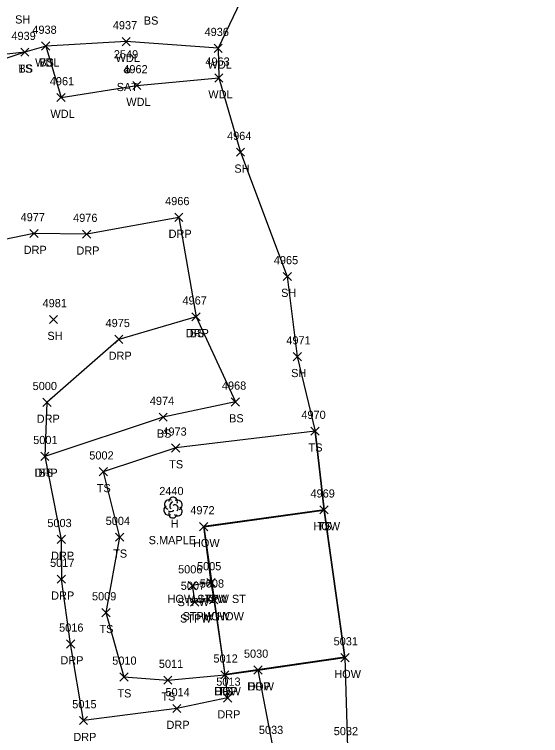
# Model space of a CAD drawing. Extents: x 1439173 to 1457902, y 641926 to 659889.
# Drawn here: x 1448039.8 to 1448168.5, y 648144.6 to 648320.9 of the extents above; entities that cross this region are included whole.
import ezdxf

# ---------------------------------------------------------------- set-up
doc = ezdxf.new("R2010")
doc.units = 0
for name, color, linetype in [('L_A', 7, 'Continuous'), ('L_C', 7, 'Continuous'), ('L_I', 7, 'Continuous'), ('L_TIC', 7, 'Continuous'), ('LANT', 7, 'Continuous'), ('LAWA', 7, 'Continuous'), ('LBC', 7, 'Continuous'), ('LBF', 7, 'Continuous'), ('LELB', 7, 'Continuous'), ('Level 5', 7, 'Continuous'), ('LSOGP', 7, 'Continuous'), ('LTD', 7, 'Continuous'), ('R_A', 7, 'Continuous'), ('R_I', 7, 'Continuous'), ('R_TIC', 7, 'Continuous'), ('RDP', 7, 'Continuous')]:
    doc.layers.add(name, color=color, linetype=linetype)

msp = doc.modelspace()

# ---------------------------------------------------------------- linework, layer by layer
at = {"layer": 'L_TIC'}
for points in [[(1448046.42, 648312.18), (1448048.42, 648314.18)], [(1448048.42, 648312.18), (1448046.42, 648314.18)], [(1448046.42, 648312.18), (1448048.42, 648314.18)], [(1448048.42, 648312.18), (1448046.42, 648314.18)], [(1448066.11, 648313.27), (1448068.11, 648315.27)], [(1448068.11, 648313.27), (1448066.11, 648315.27)], [(1448088.6, 648311.64), (1448090.6, 648313.64)], [(1448090.6, 648311.64), (1448088.6, 648313.64)], [(1448041.31, 648310.67), (1448043.31, 648312.67)], [(1448043.31, 648310.67), (1448041.31, 648312.67)], [(1448041.31, 648310.67), (1448043.31, 648312.67)], [(1448043.31, 648310.67), (1448041.31, 648312.67)], [(1448088.79, 648304.39), (1448090.79, 648306.39)], [(1448090.79, 648304.39), (1448088.79, 648306.39)], [(1448068.72, 648302.53), (1448070.72, 648304.53)], [(1448070.72, 648302.53), (1448068.72, 648304.53)], [(1448050.17, 648299.6), (1448052.17, 648301.6)], [(1448052.17, 648299.6), (1448050.17, 648301.6)], [(1448094.09, 648286.22), (1448096.09, 648288.22)], [(1448096.09, 648286.22), (1448094.09, 648288.22)], [(1448105.53, 648255.84), (1448107.53, 648257.84)], [(1448107.53, 648255.84), (1448105.53, 648257.84)], [(1448048.35, 648245.32), (1448050.35, 648247.32)], [(1448050.35, 648245.32), (1448048.35, 648247.32)], [(1448083.2, 648245.98), (1448085.2, 648247.98)], [(1448085.2, 648245.98), (1448083.2, 648247.98)], [(1448107.98, 648236.23), (1448109.98, 648238.23)], [(1448109.98, 648236.23), (1448107.98, 648238.23)], [(1448092.83, 648225.16), (1448094.83, 648227.16)], [(1448094.83, 648225.16), (1448092.83, 648227.16)], [(1448075.16, 648221.43), (1448077.16, 648223.43)], [(1448077.16, 648221.43), (1448075.16, 648223.43)], [(1448112.32, 648218.02), (1448114.32, 648220.02)], [(1448114.32, 648218.02), (1448112.32, 648220.02)], [(1448078.22, 648213.92), (1448080.22, 648215.92)], [(1448080.22, 648213.92), (1448078.22, 648215.92)], [(1448046.22, 648211.86), (1448048.22, 648213.86)], [(1448048.22, 648211.86), (1448046.22, 648213.86)], [(1448060.51, 648208.09), (1448062.51, 648210.09)], [(1448062.51, 648208.09), (1448060.51, 648210.09)], [(1448114.52, 648198.78), (1448116.52, 648200.78)], [(1448116.52, 648198.78), (1448114.52, 648200.78)], [(1448114.52, 648198.78), (1448116.52, 648200.78)], [(1448116.52, 648198.78), (1448114.52, 648200.78)], [(1448114.52, 648198.78), (1448116.52, 648200.78)], [(1448116.52, 648198.78), (1448114.52, 648200.78)], [(1448085.06, 648194.68), (1448087.06, 648196.68)], [(1448087.06, 648194.68), (1448085.06, 648196.68)], [(1448064.51, 648192.08), (1448066.51, 648194.08)], [(1448066.51, 648192.08), (1448064.51, 648194.08)], [(1448082.28, 648180.24), (1448084.28, 648182.24)], [(1448084.28, 648180.24), (1448082.28, 648182.24)], [(1448086.86, 648181), (1448088.86, 648183)], [(1448088.86, 648181), (1448086.86, 648183)], [(1448086.86, 648181), (1448088.86, 648183)], [(1448088.86, 648181), (1448086.86, 648183)], [(1448082.88, 648176.22), (1448084.88, 648178.22)], [(1448084.88, 648176.22), (1448082.88, 648178.22)], [(1448087.52, 648176.76), (1448089.52, 648178.76)], [(1448089.52, 648176.76), (1448087.52, 648178.76)], [(1448087.52, 648176.76), (1448089.52, 648178.76)], [(1448089.52, 648176.76), (1448087.52, 648178.76)], [(1448061.17, 648173.64), (1448063.17, 648175.64)], [(1448063.17, 648173.64), (1448061.17, 648175.64)], [(1448119.63, 648162.64), (1448121.63, 648164.64)], [(1448121.63, 648162.64), (1448119.63, 648164.64)], [(1448119.63, 648162.64), (1448121.63, 648164.64)], [(1448121.63, 648162.64), (1448119.63, 648164.64)], [(1448090.23, 648158.43), (1448092.23, 648160.43)], [(1448092.23, 648158.43), (1448090.23, 648160.43)], [(1448090.23, 648158.43), (1448092.23, 648160.43)], [(1448092.23, 648158.43), (1448090.23, 648160.43)], [(1448098.34, 648159.61), (1448100.34, 648161.61)], [(1448100.34, 648159.61), (1448098.34, 648161.61)], [(1448065.56, 648157.91), (1448067.56, 648159.91)], [(1448067.56, 648157.91), (1448065.56, 648159.91)], [(1448076.31, 648157.13), (1448078.31, 648159.13)], [(1448078.31, 648157.13), (1448076.31, 648159.13)]]:
    msp.add_lwpolyline(points, dxfattribs=at)
at = {"layer": 'LANT'}
for radius in [0.625, 0.0833]:
    msp.add_circle((1448067.36, 648307.17), radius, dxfattribs=at)
at = {"layer": 'LAWA'}
msp.add_lwpolyline([(1448089.6, 648312.64), (1448067.11, 648314.27), (1448047.42, 648313.18), (1448051.17, 648300.6), (1448069.72, 648303.53), (1448089.79, 648305.39)], dxfattribs=at)
at = {"layer": 'LBC'}
for points in [[(1448115.52, 648199.78), (1448086.06, 648195.68), (1448087.86, 648182), (1448088.52, 648177.76), (1448091.23, 648159.43), (1448099.34, 648160.61), (1448120.63, 648163.64)], [(1448115.52, 648199.78), (1448120.63, 648163.64)]]:
    msp.add_lwpolyline(points, dxfattribs=at)
at = {"layer": 'LBF'}
msp.add_lwpolyline([(1448087.86, 648182), (1448083.28, 648181.24), (1448083.88, 648177.22), (1448088.52, 648177.76)], dxfattribs=at)
at = {"layer": 'LELB'}
for points in [[(1448047.42, 648313.18), (1448042.31, 648311.67), (1448027.18, 648306.63), (1448015.17, 648300.85), (1448008.82, 648293.69), (1448004.29, 648288.89), (1448001.08, 648296.99)], [(1448042.31, 648311.67), (1448026.04, 648309.89), (1448013.09, 648305.63), (1448006.45, 648295.86), (1448005.22, 648301.47)], [(1448084.2, 648246.98), (1448093.83, 648226.16), (1448076.16, 648222.43), (1448047.22, 648212.86)], [(1448115.52, 648199.78), (1448113.32, 648219.02), (1448079.22, 648214.92), (1448061.51, 648209.09), (1448065.51, 648193.08), (1448062.17, 648174.64), (1448066.56, 648158.91), (1448077.31, 648158.13), (1448091.23, 648159.43)]]:
    msp.add_lwpolyline(points, dxfattribs=at)
at = {"layer": 'Level 5'}
for p, q in [((1448086.18, 648195.6), (1448115.43, 648199.67)), ((1448115.43, 648199.67), (1448120.52, 648163.72)), ((1448091.32, 648159.55), (1448086.18, 648195.6)), ((1448120.52, 648163.72), (1448091.32, 648159.55)), ((1448091.32, 648159.55), (1448091.32, 648159.55))]:
    msp.add_line(p, q, dxfattribs=at)
at = {"layer": 'LSOGP'}
msp.add_lwpolyline([(1448106.97, 648348.98), (1448089.6, 648312.64), (1448089.79, 648305.39), (1448095.09, 648287.22), (1448106.53, 648256.84), (1448108.98, 648237.24), (1448113.32, 648219.02), (1448115.51, 648199.78), (1448120.64, 648163.64), (1448121.23, 648141.68), (1448127.06, 648100.78), (1448128.34, 648084.64), (1448131.51, 648066.63), (1448139.52, 648011.01), (1448159.84, 648012.29), (1448161.24, 648004.43), (1448162.63, 647996.57), (1448162.61, 647987.54), (1448162.59, 647978.52), (1448161.94, 647968.16), (1448168.49, 647958.6)], dxfattribs=at)
at = {"layer": 'LTD'}
msp.add_line((1448078.54, 648200.38), (1448078.54, 648200.38), dxfattribs=at)
msp.add_line((1448078.54, 648200.38), (1448078.54, 648200.38), dxfattribs=at)
msp.add_arc((1448078.59, 648201.81), 1.05, 335.5272, 180.9563, dxfattribs=at)
for centre, major_axis, ratio, start_param, end_param in [((1448077.46, 648199.67), (0.58, -1.04), 0.959034, 3.141593, 6.283185), ((1448077.75, 648201.04), (1.21, -0.51), 0.895232, 1.570796, 4.712389), ((1448078.34, 648200.84), (-0.208, -0.792), 0.645439, 3.141593, 6.283185), ((1448079.04, 648200.21), (-0.5, 0.667), 0.989748, 3.141593, 6.283185), ((1448079.59, 648200.96), (-1.14, -0.48), 0.949671, 1.570796, 4.712389), ((1448078.54, 648198.88), (0.26, 1.06), 0.942809, 1.570796, 4.712389), ((1448078.09, 648199.63), (-0.625, -0.083), 0.423636, 0, 3.141593), ((1448079.54, 648199.54), (-1.09, 0.79), 0.841452, 1.570796, 4.712389)]:
    msp.add_ellipse(centre, major_axis=major_axis, ratio=ratio, start_param=start_param, end_param=end_param, dxfattribs=at)
at = {"layer": 'R_TIC'}
for points in [[(1448079, 648270.28), (1448081, 648272.28)], [(1448081, 648270.28), (1448079, 648272.28)], [(1448079, 648270.28), (1448081, 648272.28)], [(1448081, 648270.28), (1448079, 648272.28)], [(1448043.55, 648266.35), (1448045.55, 648268.35)], [(1448045.55, 648266.35), (1448043.55, 648268.35)], [(1448056.45, 648266.18), (1448058.45, 648268.18)], [(1448058.45, 648266.18), (1448056.45, 648268.18)], [(1448083.2, 648245.98), (1448085.2, 648247.98)], [(1448085.2, 648245.98), (1448083.2, 648247.98)], [(1448064.33, 648240.46), (1448066.33, 648242.46)], [(1448066.33, 648240.46), (1448064.33, 648242.46)], [(1448046.74, 648225.06), (1448048.74, 648227.06)], [(1448048.74, 648225.06), (1448046.74, 648227.06)], [(1448046.22, 648211.86), (1448048.22, 648213.86)], [(1448048.22, 648211.86), (1448046.22, 648213.86)], [(1448050.24, 648191.56), (1448052.24, 648193.56)], [(1448052.24, 648191.56), (1448050.24, 648193.56)], [(1448050.27, 648181.82), (1448052.27, 648183.82)], [(1448052.27, 648181.82), (1448050.27, 648183.82)], [(1448050.27, 648181.82), (1448052.27, 648183.82)], [(1448052.27, 648181.82), (1448050.27, 648183.82)], [(1448052.53, 648165.99), (1448054.53, 648167.99)], [(1448054.53, 648165.99), (1448052.53, 648167.99)], [(1448090.23, 648158.43), (1448092.23, 648160.43)], [(1448092.23, 648158.43), (1448090.23, 648160.43)], [(1448098.34, 648159.61), (1448100.34, 648161.61)], [(1448100.34, 648159.61), (1448098.34, 648161.61)], [(1448090.92, 648152.77), (1448092.92, 648154.77)], [(1448092.92, 648152.77), (1448090.92, 648154.77)], [(1448078.49, 648150.21), (1448080.49, 648152.21)], [(1448080.49, 648150.21), (1448078.49, 648152.21)], [(1448055.69, 648147.25), (1448057.69, 648149.25)], [(1448057.69, 648147.25), (1448055.69, 648149.25)]]:
    msp.add_lwpolyline(points, dxfattribs=at)
at = {"layer": 'RDP'}
for points in [[(1448080, 648271.28), (1448057.45, 648267.18), (1448044.55, 648267.35), (1448032.21, 648264.84), (1448028.08, 648249.79), (1448022.9, 648246.93), (1448020.69, 648229.45), (1448019.5, 648215.67), (1448015.29, 648210.43), (1448011.75, 648210.74), (1448005.26, 648219.45)], [(1448080, 648271.28), (1448084.2, 648246.98), (1448065.33, 648241.46), (1448047.74, 648226.06), (1448047.22, 648212.86), (1448051.24, 648192.56), (1448051.27, 648182.82)], [(1448091.23, 648159.43), (1448091.92, 648153.77), (1448079.49, 648151.21), (1448056.69, 648148.25), (1448053.53, 648166.99), (1448051.27, 648182.82)], [(1448099.34, 648160.61), (1448102.92, 648141.97), (1448084.82, 648139.47), (1448085.23, 648136.34)]]:
    msp.add_lwpolyline(points, dxfattribs=at)

# ---------------------------------------------------------------- texts
at = {"layer": 'L_A'}
for s, p in [('SH', (1448039.94, 648318.69)), ('BS', (1448071.42, 648318.42)), ('WDL', (1448044.84, 648308.18)), ('BS', (1448045.86, 648308.18)), ('WDL', (1448064.52, 648309.27)), ('TS', (1448040.72, 648306.67)), ('BS', (1448040.75, 648306.67)), ('WDL', (1448087.02, 648307.64)), ('SAT', (1448064.78, 648302.17)), ('WDL', (1448087.2, 648300.39)), ('WDL', (1448067.14, 648298.53)), ('WDL', (1448048.58, 648295.6)), ('SH', (1448093.58, 648282.22)), ('SH', (1448105.02, 648251.84)), ('SH', (1448047.84, 648241.32)), ('BS', (1448082.64, 648241.98)), ('SH', (1448107.47, 648232.23)), ('BS', (1448092.28, 648221.16)), ('BS', (1448074.6, 648217.43)), ('TS', (1448111.73, 648214.02)), ('TS', (1448077.63, 648209.92)), ('BS', (1448045.66, 648207.86)), ('TS', (1448059.92, 648204.09)), ('H', (1448077.98, 648195.38)), ('HOW', (1448112.9, 648194.78)), ('HOW', (1448112.9, 648194.78)), ('TS', (1448113.93, 648194.78)), ('HOW', (1448083.45, 648190.68)), ('TS', (1448063.92, 648188.08)), ('HOW STPW ST', (1448077.23, 648177)), ('STPW', (1448079.68, 648176.24)), ('HOW', (1448085.24, 648177)), ('STPW', (1448080.27, 648172.22)), ('STPW HOW', (1448080.9, 648172.76)), ('HOW', (1448085.91, 648172.76)), ('TS', (1448060.58, 648169.64)), ('HOW', (1448118.02, 648158.64)), ('HOW', (1448118.02, 648158.64)), ('HOW', (1448096.73, 648155.61)), ('TS', (1448064.97, 648153.91)), ('TS', (1448075.72, 648153.13)), ('HOW', (1448088.62, 648154.43)), ('TS', (1448089.64, 648154.43))]:
    msp.add_text(s, height=2, dxfattribs=at).set_placement(p)
at = {"layer": 'L_C'}
msp.add_text('S.MAPLE', height=2, dxfattribs=at).set_placement((1448072.61, 648191.38))
at = {"layer": 'L_I'}
for s, p in [('4937', (1448063.85, 648317.27)), ('4938', (1448044.16, 648316.18)), ('4938', (1448044.16, 648316.18)), ('4936', (1448086.29, 648315.64)), ('4939', (1448039.04, 648314.67)), ('4939', (1448039.04, 648314.67)), ('2549', (1448064.09, 648310.17)), ('4963', (1448086.48, 648308.39)), ('4962', (1448066.41, 648306.53)), ('4961', (1448048.43, 648303.6)), ('4964', (1448091.79, 648290.22)), ('4965', (1448103.23, 648259.84)), ('4967', (1448080.89, 648249.98)), ('4981', (1448046.66, 648249.32)), ('4971', (1448106.29, 648240.23)), ('4968', (1448090.53, 648229.16)), ('4974', (1448072.9, 648225.43)), ('4970', (1448109.97, 648222.02)), ('4973', (1448075.96, 648217.92)), ('5001', (1448044.37, 648215.86)), ('5002', (1448058.09, 648212.09)), ('2440', (1448075.2, 648203.38)), ('4969', (1448112.2, 648202.78)), ('4969', (1448112.2, 648202.78)), ('4969', (1448112.2, 648202.78)), ('4972', (1448082.8, 648198.68)), ('5004', (1448062.1, 648196.08)), ('5005', (1448084.44, 648185)), ('5005', (1448084.44, 648185)), ('5006', (1448079.81, 648184.24)), ('5007', (1448080.46, 648180.22)), ('5008', (1448085.1, 648180.76)), ('5008', (1448085.1, 648180.76)), ('5009', (1448058.75, 648177.64)), ('5031', (1448117.86, 648166.64)), ('5031', (1448117.86, 648166.64)), ('5030', (1448095.92, 648163.61)), ('5010', (1448063.7, 648161.91)), ('5012', (1448088.46, 648162.43)), ('5012', (1448088.46, 648162.43)), ('5011', (1448075.11, 648161.13)), ('5032', (1448117.89, 648144.68))]:
    msp.add_text(s, height=2, dxfattribs=at).set_placement(p)
at = {"layer": 'R_A'}
for p in [(1448077.49, 648266.28), (1448077.49, 648266.28), (1448042.04, 648262.35), (1448054.93, 648262.18), (1448081.69, 648241.98), (1448062.82, 648236.46), (1448045.23, 648221.06), (1448044.71, 648207.86), (1448048.73, 648187.56), (1448048.76, 648177.82), (1448048.76, 648177.82), (1448051.02, 648161.99), (1448096.83, 648155.61), (1448088.72, 648154.43), (1448089.41, 648148.77), (1448076.98, 648146.21), (1448054.18, 648143.25)]:
    msp.add_text('DRP', height=2, dxfattribs=at).set_placement(p)
at = {"layer": 'R_I'}
for s, p in [('4966', (1448076.64, 648274.28)), ('4966', (1448076.64, 648274.28)), ('4977', (1448041.29, 648270.35)), ('4976', (1448054.13, 648270.18)), ('4967', (1448080.89, 648249.98)), ('4975', (1448062.07, 648244.46)), ('5000', (1448044.23, 648229.06)), ('5001', (1448044.37, 648215.86)), ('5003', (1448047.83, 648195.56)), ('5017', (1448048.5, 648185.82)), ('5017', (1448048.5, 648185.82)), ('5016', (1448050.71, 648169.99)), ('5030', (1448095.92, 648163.61)), ('5012', (1448088.46, 648162.43)), ('5013', (1448089.15, 648156.77)), ('5014', (1448076.72, 648154.21)), ('5015', (1448053.92, 648151.25)), ('5033', (1448099.58, 648144.97))]:
    msp.add_text(s, height=2, dxfattribs=at).set_placement(p)

doc.saveas('drawing.dxf')
